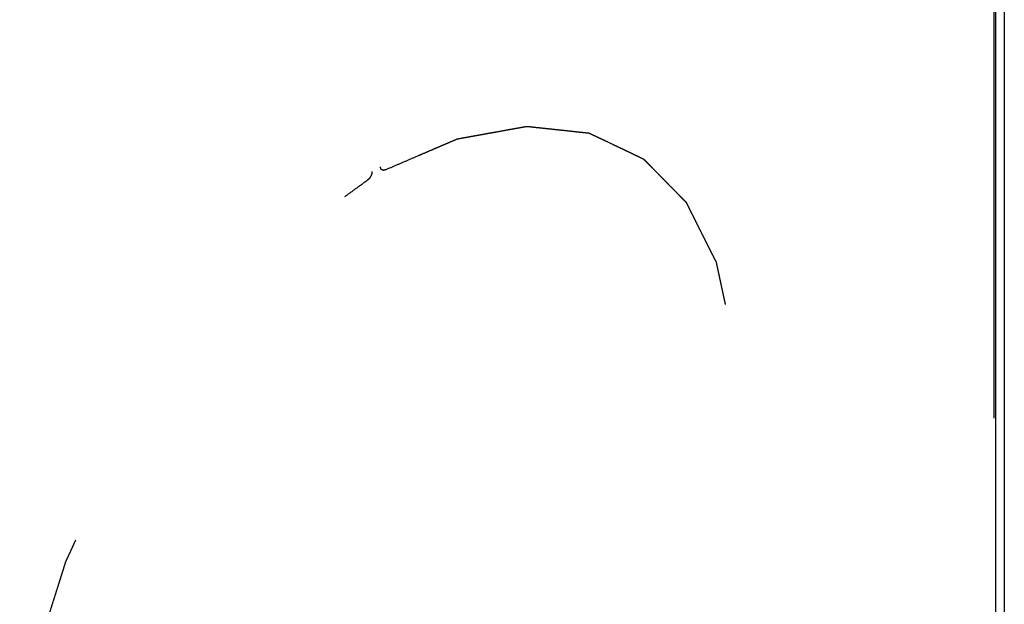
# Model space of a CAD drawing. Header units: inches. Extents: x 6 to 353, y 6 to 228.
# Tile 294 of 372: x 342.65 to 347.09, y 160.11 to 162.74. Entities that reach past the tile are written whole.
import ezdxf

# ---------------------------------------------------------------- set-up
doc = ezdxf.new("R2010")
doc.units = ezdxf.units.IN
doc.header["$LTSCALE"] = 19.946667
doc.header["$MEASUREMENT"] = 0
doc.linetypes.add('HIDDEN', pattern=[0.2, 0.1, -0.1])
doc.layers.get('0').update_dxf_attribs({"linetype": 'CONTINUOUS'})
doc.layers.add('05_ALL_CURVES', color=7, linetype='CONTINUOUS')
doc.layers.add('DEFAULT_2', color=7, linetype='HIDDEN')

msp = doc.modelspace()

# ---------------------------------------------------------------- linework, layer by layer
at = {"color": 7, "linetype": 'Continuous'}
for p, q in [((347.0496, 149.5069), (347.0496, 202.7836)), ((347.0874, 202.8028), (347.0874, 149.5595))]:
    msp.add_line(p, q, dxfattribs=at)
at = {"layer": '05_ALL_CURVES', "color": 7, "linetype": 'HIDDEN'}
for points, knots in [([(344.2988, 162.0668), (344.3156, 162.074), (344.3493, 162.0885), (344.3998, 162.1103), (344.4419, 162.1284), (344.4756, 162.1428), (344.5009, 162.1537), (344.5262, 162.1646), (344.5472, 162.1736), (344.5641, 162.1809), (344.5767, 162.1863), (344.5893, 162.1917), (344.5999, 162.1963), (344.6072, 162.1994), (344.6115, 162.2012), (344.6146, 162.2026), (344.6172, 162.2037), (344.6194, 162.2046), (344.6209, 162.2053), (344.6223, 162.2059), (344.6233, 162.206), (344.6243, 162.2062), (344.6256, 162.2065), (344.6276, 162.2068), (344.6302, 162.2073), (344.6342, 162.208), (344.6393, 162.209), (344.6455, 162.2101), (344.6536, 162.2115), (344.6639, 162.2134), (344.6761, 162.2156), (344.6884, 162.2178), (344.7047, 162.2207), (344.7251, 162.2244), (344.7496, 162.2288), (344.7741, 162.2333), (344.8068, 162.2391), (344.8395, 162.245), (344.868, 162.2502), (344.8844, 162.2531), (344.8946, 162.255), (344.9028, 162.2565), (344.9089, 162.2576), (344.915, 162.2587), (344.9201, 162.2596), (344.9242, 162.2603), (344.9273, 162.2609), (344.9303, 162.2614), (344.9329, 162.2619), (344.9345, 162.2622), (344.9353, 162.2623), (344.9358, 162.2624), (344.9364, 162.2624), (344.9371, 162.2623), (344.938, 162.2622), (344.9391, 162.2621), (344.9405, 162.2619), (344.9423, 162.2617), (344.9455, 162.2614), (344.9501, 162.2609), (344.9574, 162.2601), (344.9665, 162.2591), (344.9775, 162.2579), (344.9884, 162.2568), (344.9994, 162.2556), (345.014, 162.254), (345.0322, 162.2521), (345.0541, 162.2497), (345.0761, 162.2473), (345.098, 162.245), (345.1199, 162.2426), (345.1381, 162.2407), (345.1527, 162.2391), (345.1637, 162.2379), (345.1746, 162.2367), (345.1856, 162.2356), (345.1947, 162.2346), (345.202, 162.2338), (345.2066, 162.2333), (345.2098, 162.233), (345.2116, 162.2328), (345.213, 162.2326), (345.2141, 162.2325), (345.215, 162.2324), (345.2157, 162.2323), (345.2163, 162.2323), (345.2167, 162.2321), (345.2173, 162.2318), (345.2186, 162.2312), (345.2206, 162.2302), (345.223, 162.2291), (345.2254, 162.2279), (345.2286, 162.2264), (345.2325, 162.2245), (345.2373, 162.2222), (345.2421, 162.22), (345.2485, 162.2169), (345.2565, 162.2131), (345.2692, 162.207), (345.2916, 162.1964), (345.3171, 162.1843), (345.3426, 162.1721), (345.3618, 162.163), (345.3809, 162.1539), (345.3969, 162.1463), (345.4096, 162.1402), (345.4192, 162.1357), (345.4288, 162.1311), (345.4367, 162.1273), (345.4431, 162.1243), (345.4479, 162.122), (345.4519, 162.1201), (345.4551, 162.1186), (345.4571, 162.1176), (345.4587, 162.1169), (345.4597, 162.1164), (345.4605, 162.116), (345.4613, 162.1157), (345.462, 162.1148), (345.463, 162.1139), (345.4642, 162.1126), (345.4658, 162.1111), (345.4676, 162.1092), (345.4701, 162.1066), (345.4745, 162.1022), (345.4807, 162.0959), (345.4882, 162.0883), (345.4957, 162.0807), (345.5056, 162.0705), (345.5181, 162.0579), (345.533, 162.0427), (345.548, 162.0275), (345.5629, 162.0123), (345.5779, 161.9971), (345.5903, 161.9845), (345.6003, 161.9743), (345.6078, 161.9668), (345.6152, 161.9592), (345.6227, 161.9516), (345.6289, 161.9452), (345.6339, 161.9402), (345.6377, 161.9364), (345.6414, 161.9326), (345.6445, 161.9294), (345.647, 161.9269), (345.6486, 161.9253), (345.6498, 161.924), (345.6507, 161.9231), (345.6515, 161.9223), (345.6521, 161.9217), (345.6524, 161.9214), (345.6526, 161.9212), (345.6528, 161.9208), (345.653, 161.9204), (345.6534, 161.9196), (345.6539, 161.9185), (345.6546, 161.9172), (345.6555, 161.9155), (345.6566, 161.9133), (345.6584, 161.9097), (345.6606, 161.9053), (345.6632, 161.9), (345.6659, 161.8947), (345.6694, 161.8877), (345.6739, 161.8789), (345.6792, 161.8683), (345.6845, 161.8577), (345.6898, 161.8472), (345.6969, 161.8331), (345.7058, 161.8155), (345.7164, 161.7943), (345.727, 161.7732), (345.7377, 161.752), (345.7483, 161.7309), (345.7572, 161.7132), (345.7643, 161.6991), (345.7696, 161.6886), (345.7749, 161.678), (345.7793, 161.6692), (345.7824, 161.663), (345.7842, 161.6595), (345.7855, 161.6569), (345.7866, 161.6547), (345.7875, 161.6529), (345.7882, 161.6516), (345.7888, 161.6505), (345.7889, 161.6494), (345.7892, 161.6483), (345.7895, 161.647), (345.7899, 161.6449), (345.7905, 161.6422), (345.7914, 161.638), (345.7926, 161.6326), (345.794, 161.6263), (345.7958, 161.6178), (345.7981, 161.6071), (345.8009, 161.5944), (345.8036, 161.5816), (345.8073, 161.5646), (345.8119, 161.5433), (345.8174, 161.5178), (345.823, 161.4923), (345.8303, 161.4582), (345.8377, 161.4242), (345.8441, 161.3944), (345.8478, 161.3774), (345.8501, 161.3668), (345.852, 161.3583), (345.8533, 161.3519), (345.8547, 161.3455), (345.8559, 161.3402), (345.8568, 161.3359), (345.8575, 161.3327), (345.8582, 161.3295), (345.8588, 161.3269), (345.8591, 161.3252), (345.8593, 161.3244), (345.8594, 161.3238), (345.8594, 161.3231), (345.8594, 161.3221), (345.8595, 161.3209), (345.8595, 161.3193), (345.8595, 161.3175), (345.8595, 161.315), (345.8596, 161.3107), (345.8597, 161.3045), (345.8598, 161.2946), (345.8599, 161.2822), (345.8601, 161.2674), (345.8603, 161.2525), (345.8605, 161.2377), (345.8608, 161.2179), (345.8611, 161.1931), (345.8614, 161.1634), (345.8618, 161.1337), (345.8622, 161.104), (345.8626, 161.0743), (345.8629, 161.0496), (345.8631, 161.0298), (345.8633, 161.0149), (345.8635, 161.0001), (345.8637, 160.9852), (345.8638, 160.9728), (345.864, 160.9629), (345.864, 160.9567), (345.8641, 160.9524), (345.8641, 160.9499), (345.8642, 160.9481), (345.8642, 160.9465), (345.8642, 160.9453), (345.8642, 160.9444), (345.8642, 160.9436), (345.8641, 160.9429), (345.864, 160.9419), (345.8636, 160.9398), (345.8631, 160.9365), (345.8625, 160.9325), (345.8619, 160.9286), (345.8611, 160.9233), (345.8601, 160.9167), (345.8589, 160.9088), (345.8577, 160.9009), (345.8561, 160.8903), (345.8541, 160.8771), (345.8509, 160.856), (345.8453, 160.8191), (345.8389, 160.7769), (345.8325, 160.7347), (345.8277, 160.703), (345.8229, 160.6713), (345.8189, 160.645), (345.8157, 160.6239), (345.8133, 160.608), (345.8109, 160.5922), (345.8089, 160.579), (345.8073, 160.5684), (345.8061, 160.5605), (345.8049, 160.5526), (345.804, 160.5467), (345.8034, 160.5427), (345.8031, 160.5411), (345.8029, 160.5397), (345.8027, 160.5384), (345.8022, 160.5367), (345.8016, 160.5346), (345.8007, 160.5318), (345.7997, 160.5283), (345.7984, 160.5241), (345.7968, 160.5185), (345.7939, 160.5088), (345.7897, 160.4948), (345.783, 160.4724), (345.7747, 160.4445), (345.7647, 160.411), (345.7547, 160.3775), (345.7447, 160.344), (345.7314, 160.2993), (345.7147, 160.2434), (345.6947, 160.1763), (345.6813, 160.1317), (345.6747, 160.1093)], [0, 0, 0, 0, 0.015625, 0.03125, 0.046875, 0.054688, 0.0625, 0.070312, 0.078125, 0.082031, 0.085938, 0.089844, 0.09375, 0.095703, 0.09668, 0.097656, 0.098633, 0.099121, 0.099609, 0.100098, 0.100342, 0.100586, 0.101074, 0.101562, 0.102539, 0.103516, 0.105469, 0.107422, 0.109375, 0.113281, 0.117188, 0.121094, 0.125, 0.132812, 0.140625, 0.148438, 0.15625, 0.171875, 0.179688, 0.183594, 0.1875, 0.189453, 0.191406, 0.193359, 0.195312, 0.196289, 0.197266, 0.198242, 0.199219, 0.199707, 0.199829, 0.199951, 0.200195, 0.200439, 0.200684, 0.201172, 0.20166, 0.202148, 0.203125, 0.205078, 0.207031, 0.210938, 0.214844, 0.21875, 0.222656, 0.226562, 0.234375, 0.242188, 0.25, 0.257812, 0.265625, 0.273438, 0.277344, 0.28125, 0.285156, 0.289062, 0.292969, 0.294922, 0.296875, 0.297852, 0.29834, 0.298828, 0.299316, 0.299561, 0.299805, 0.300049, 0.300171, 0.300293, 0.300781, 0.301758, 0.302734, 0.303711, 0.304688, 0.306641, 0.308594, 0.310547, 0.3125, 0.316406, 0.320312, 0.328125, 0.34375, 0.351562, 0.359375, 0.367188, 0.375, 0.378906, 0.382812, 0.386719, 0.390625, 0.392578, 0.394531, 0.396484, 0.397461, 0.398438, 0.398926, 0.399414, 0.399658, 0.399902, 0.400391, 0.400879, 0.401367, 0.402344, 0.40332, 0.404297, 0.40625, 0.410156, 0.414062, 0.417969, 0.421875, 0.429688, 0.4375, 0.445312, 0.453125, 0.460938, 0.46875, 0.472656, 0.476562, 0.480469, 0.484375, 0.488281, 0.490234, 0.492188, 0.494141, 0.496094, 0.49707, 0.498047, 0.498535, 0.499023, 0.499512, 0.499756, 0.499878, 0.5, 0.500122, 0.500244, 0.500488, 0.500977, 0.501465, 0.501953, 0.50293, 0.503906, 0.505859, 0.507812, 0.509766, 0.511719, 0.515625, 0.519531, 0.523438, 0.527344, 0.53125, 0.539062, 0.546875, 0.554688, 0.5625, 0.570312, 0.578125, 0.582031, 0.585938, 0.589844, 0.59375, 0.595703, 0.59668, 0.597656, 0.598633, 0.599121, 0.599609, 0.600098, 0.600342, 0.600586, 0.601074, 0.601562, 0.602539, 0.603516, 0.605469, 0.607422, 0.609375, 0.613281, 0.617188, 0.621094, 0.625, 0.632812, 0.640625, 0.648438, 0.65625, 0.671875, 0.679688, 0.683594, 0.6875, 0.689453, 0.691406, 0.693359, 0.695312, 0.696289, 0.697266, 0.698242, 0.699219, 0.699707, 0.699829, 0.699951, 0.700195, 0.700439, 0.700684, 0.701172, 0.70166, 0.702148, 0.703125, 0.705078, 0.707031, 0.710938, 0.714844, 0.71875, 0.722656, 0.726562, 0.734375, 0.742188, 0.75, 0.757812, 0.765625, 0.773438, 0.777344, 0.78125, 0.785156, 0.789062, 0.792969, 0.794922, 0.796875, 0.797852, 0.79834, 0.798828, 0.799316, 0.799561, 0.799805, 0.800049, 0.800171, 0.800293, 0.800781, 0.801758, 0.802734, 0.803711, 0.804688, 0.806641, 0.808594, 0.810547, 0.8125, 0.816406, 0.820312, 0.828125, 0.84375, 0.851562, 0.859375, 0.867188, 0.875, 0.878906, 0.882812, 0.886719, 0.890625, 0.892578, 0.894531, 0.896484, 0.898438, 0.898926, 0.899414, 0.899658, 0.899902, 0.900391, 0.900879, 0.901367, 0.902344, 0.90332, 0.904297, 0.90625, 0.910156, 0.914062, 0.921875, 0.929688, 0.9375, 0.945312, 0.953125, 0.96875, 0.984375, 1, 1, 1, 1]), ([(344.2378, 162.0582), (344.2378, 162.0573), (344.2377, 162.056), (344.2375, 162.0542), (344.2374, 162.0531), (344.2374, 162.0523), (344.2371, 162.0513), (344.2369, 162.0501), (344.2365, 162.0487), (344.2362, 162.0476), (344.236, 162.0466), (344.2358, 162.0457), (344.2353, 162.0445), (344.2347, 162.0431), (344.234, 162.0412), (344.2333, 162.0393), (344.2322, 162.0375), (344.2315, 162.0361), (344.2307, 162.0348), (344.2297, 162.0329), (344.2284, 162.0313), (344.2272, 162.0296), (344.2263, 162.0284), (344.2255, 162.0274), (344.2248, 162.0267), (344.2242, 162.026), (344.2233, 162.0251), (344.2223, 162.0241), (344.2214, 162.0232), (344.2207, 162.0225), (344.22, 162.022), (344.2191, 162.0213), (344.2176, 162.0202), (344.2165, 162.0194), (344.2158, 162.0189)], [0, 0, 0, 0, 0.0625, 0.09375, 0.125, 0.140625, 0.15625, 0.1875, 0.21875, 0.25, 0.265625, 0.28125, 0.3125, 0.34375, 0.375, 0.4375, 0.46875, 0.5, 0.53125, 0.5625, 0.625, 0.65625, 0.6875, 0.71875, 0.734375, 0.75, 0.78125, 0.8125, 0.84375, 0.859375, 0.875, 0.90625, 0.9375, 1, 1, 1, 1]), ([(344.2988, 162.0668), (344.298, 162.0665), (344.2969, 162.066), (344.2955, 162.0654), (344.2947, 162.0651), (344.2941, 162.0649), (344.2937, 162.0647), (344.2933, 162.0646), (344.2928, 162.0646), (344.2921, 162.0645), (344.2913, 162.0644), (344.2904, 162.0642), (344.2897, 162.0641), (344.289, 162.064), (344.2883, 162.0642), (344.2873, 162.0644), (344.2864, 162.0645), (344.2856, 162.0647), (344.2851, 162.0648), (344.2848, 162.0648), (344.2846, 162.065), (344.2842, 162.0652), (344.2837, 162.0655), (344.2831, 162.0659), (344.2825, 162.0663), (344.2819, 162.0666), (344.2816, 162.0668), (344.2814, 162.067), (344.2812, 162.0672), (344.2808, 162.0677), (344.2804, 162.0683), (344.2798, 162.0691), (344.2793, 162.0699), (344.2787, 162.0705), (344.2785, 162.0712), (344.2783, 162.0718), (344.278, 162.0727), (344.2777, 162.0737), (344.2774, 162.0746), (344.2772, 162.0751), (344.2772, 162.0755), (344.2771, 162.0761), (344.277, 162.077), (344.2769, 162.0787), (344.2768, 162.0799), (344.2767, 162.0807)], [0, 0, 0, 0, 0.0625, 0.09375, 0.125, 0.132812, 0.140625, 0.15625, 0.171875, 0.1875, 0.21875, 0.25, 0.265625, 0.28125, 0.3125, 0.34375, 0.375, 0.40625, 0.421875, 0.429688, 0.4375, 0.453125, 0.46875, 0.5, 0.53125, 0.546875, 0.5625, 0.570312, 0.578125, 0.59375, 0.625, 0.65625, 0.6875, 0.71875, 0.734375, 0.75, 0.78125, 0.8125, 0.84375, 0.859375, 0.867188, 0.875, 0.90625, 0.9375, 1, 1, 1, 1]), ([(342.8399, 158.4726), (342.8333, 158.4869), (342.8202, 158.5155), (342.8005, 158.5584), (342.7841, 158.5942), (342.771, 158.6228), (342.7611, 158.6442), (342.7513, 158.6657), (342.7431, 158.6836), (342.7365, 158.6979), (342.7316, 158.7086), (342.7267, 158.7193), (342.7226, 158.7282), (342.7197, 158.7345), (342.7181, 158.7381), (342.7169, 158.7408), (342.7158, 158.743), (342.715, 158.7448), (342.7144, 158.7461), (342.7139, 158.7472), (342.7137, 158.7484), (342.7135, 158.7495), (342.7132, 158.7508), (342.7128, 158.753), (342.7123, 158.7558), (342.7115, 158.7602), (342.7104, 158.7657), (342.7092, 158.7724), (342.7075, 158.7812), (342.7055, 158.7923), (342.703, 158.8055), (342.7005, 158.8188), (342.6972, 158.8364), (342.6931, 158.8585), (342.6881, 158.885), (342.6832, 158.9115), (342.6766, 158.9469), (342.67, 158.9822), (342.6642, 159.0131), (342.6609, 159.0308), (342.6588, 159.0419), (342.6572, 159.0507), (342.6559, 159.0573), (342.6547, 159.0639), (342.6536, 159.0695), (342.6528, 159.0739), (342.6522, 159.0772), (342.6516, 159.0805), (342.6511, 159.0833), (342.6507, 159.0851), (342.6506, 159.0859), (342.6505, 159.0864), (342.6505, 159.0872), (342.6505, 159.0881), (342.6505, 159.0894), (342.6505, 159.0909), (342.6505, 159.0928), (342.6506, 159.0952), (342.6506, 159.0995), (342.6507, 159.1057), (342.6508, 159.1156), (342.6509, 159.1279), (342.651, 159.1427), (342.6512, 159.1575), (342.6513, 159.1723), (342.6515, 159.192), (342.6518, 159.2166), (342.6521, 159.2462), (342.6524, 159.2758), (342.6527, 159.3054), (342.653, 159.335), (342.6532, 159.3596), (342.6534, 159.3794), (342.6536, 159.3942), (342.6537, 159.409), (342.6539, 159.4237), (342.654, 159.4361), (342.6541, 159.4459), (342.6542, 159.4521), (342.6542, 159.4564), (342.6542, 159.4589), (342.6543, 159.4607), (342.6543, 159.4623), (342.6543, 159.4635), (342.6543, 159.4644), (342.6543, 159.4652), (342.6544, 159.4659), (342.6546, 159.4669), (342.655, 159.4691), (342.6555, 159.4725), (342.6562, 159.4765), (342.6569, 159.4806), (342.6579, 159.486), (342.659, 159.4927), (342.6604, 159.5008), (342.6618, 159.5089), (342.6636, 159.5198), (342.666, 159.5333), (342.6697, 159.5549), (342.6761, 159.5927), (342.6835, 159.636), (342.6909, 159.6792), (342.6965, 159.7116), (342.7021, 159.7441), (342.7067, 159.7711), (342.7104, 159.7927), (342.7132, 159.8089), (342.7159, 159.8251), (342.7182, 159.8387), (342.7201, 159.8495), (342.7215, 159.8576), (342.7229, 159.8657), (342.7239, 159.8718), (342.7246, 159.8758), (342.7249, 159.8775), (342.7251, 159.8789), (342.7253, 159.8802), (342.7259, 159.8819), (342.7265, 159.884), (342.7274, 159.8867), (342.7285, 159.8901), (342.7298, 159.8942), (342.7315, 159.8997), (342.7346, 159.9093), (342.7389, 159.923), (342.7458, 159.9449), (342.7545, 159.9723), (342.7649, 160.0051), (342.7752, 160.038), (342.7856, 160.0708), (342.796, 160.1037), (342.8064, 160.1365), (342.8168, 160.1694), (342.8255, 160.1968), (342.8324, 160.2187), (342.8376, 160.2351), (342.8419, 160.2488), (342.8454, 160.2598), (342.848, 160.268), (342.8506, 160.2762), (342.8527, 160.283), (342.8545, 160.2885), (342.8556, 160.2919), (342.8564, 160.2947), (342.8571, 160.2967), (342.8576, 160.2984), (342.858, 160.2996), (342.8582, 160.3003), (342.8584, 160.3008), (342.8586, 160.3013), (342.8589, 160.302), (342.8595, 160.3032), (342.8603, 160.3049), (342.8612, 160.307), (342.8625, 160.3098), (342.8641, 160.3132), (342.8666, 160.3187), (342.8697, 160.3256), (342.8735, 160.3338), (342.8773, 160.3421), (342.8824, 160.3531), (342.8887, 160.3669), (342.8962, 160.3834), (342.9063, 160.4054), (342.919, 160.4329), (342.9341, 160.4659), (342.9493, 160.4989), (342.9644, 160.532), (342.9796, 160.565), (342.9947, 160.598), (343.0098, 160.631), (343.0225, 160.6585), (343.0326, 160.6806), (343.0389, 160.6943), (343.0433, 160.7039), (343.0458, 160.7094), (343.0477, 160.7136), (343.0493, 160.717), (343.0506, 160.7198), (343.0515, 160.7218), (343.0523, 160.7236), (343.0531, 160.7248), (343.0539, 160.7261), (343.0548, 160.7277), (343.0572, 160.7315), (343.0607, 160.7373), (343.0654, 160.745), (343.0701, 160.7527), (343.0764, 160.7629), (343.0842, 160.7757), (343.0936, 160.7911), (343.1029, 160.8064), (343.1155, 160.8269), (343.1311, 160.8525), (343.1499, 160.8832), (343.1687, 160.9139), (343.1874, 160.9447), (343.2062, 160.9754), (343.225, 161.0061), (343.2437, 161.0368), (343.2594, 161.0624), (343.2703, 161.0804), (343.2766, 161.0906), (343.2805, 161.097), (343.2836, 161.1021), (343.286, 161.106), (343.2883, 161.1098), (343.2903, 161.113), (343.2917, 161.1152), (343.2924, 161.1165), (343.2933, 161.1177), (343.2945, 161.1192), (343.2964, 161.1215), (343.2987, 161.1245), (343.3024, 161.1291), (343.307, 161.135), (343.3144, 161.1444), (343.3237, 161.1562), (343.3348, 161.1702), (343.346, 161.1843), (343.3571, 161.1984), (343.3719, 161.2172), (343.3905, 161.2407), (343.4127, 161.2689), (343.435, 161.297), (343.4572, 161.3252), (343.4795, 161.3534), (343.498, 161.3769), (343.5128, 161.3957), (343.524, 161.4098), (343.5351, 161.4238), (343.5462, 161.4379), (343.5555, 161.4497), (343.5629, 161.4591), (343.5675, 161.4649), (343.5712, 161.4696), (343.5736, 161.4726), (343.5752, 161.4746), (343.5761, 161.4758), (343.5768, 161.4767), (343.5775, 161.4776), (343.5785, 161.4785), (343.5803, 161.4802), (343.5828, 161.4827), (343.5858, 161.4856), (343.5888, 161.4886), (343.5928, 161.4925), (343.5978, 161.4974), (343.6038, 161.5033), (343.6098, 161.5092), (343.6219, 161.5209), (343.6399, 161.5386), (343.664, 161.5621), (343.6881, 161.5856), (343.7121, 161.6092), (343.7362, 161.6327), (343.7603, 161.6562), (343.7843, 161.6798), (343.8044, 161.6994), (343.8204, 161.7151), (343.8325, 161.7268), (343.8445, 161.7386), (343.8545, 161.7484), (343.8626, 161.7563), (343.8686, 161.7621), (343.8746, 161.768), (343.8791, 161.7724), (343.8821, 161.7754), (343.8834, 161.7766), (343.8844, 161.7776), (343.8854, 161.7786), (343.8867, 161.7795), (343.8883, 161.7807), (343.8905, 161.7823), (343.8932, 161.7842), (343.8964, 161.7866), (343.9007, 161.7897), (343.9082, 161.7952), (343.919, 161.803), (343.9362, 161.8155), (343.9577, 161.8312), (343.9835, 161.8499), (344.0093, 161.8687), (344.0351, 161.8875), (344.0695, 161.9125), (344.1125, 161.9438), (344.1642, 161.9813), (344.1986, 162.0064), (344.2158, 162.0189)], [0, 0, 0, 0, 0.015625, 0.03125, 0.046875, 0.054688, 0.0625, 0.070312, 0.078125, 0.082031, 0.085938, 0.089844, 0.09375, 0.095703, 0.09668, 0.097656, 0.098633, 0.099121, 0.099609, 0.100098, 0.100342, 0.100586, 0.101074, 0.101562, 0.102539, 0.103516, 0.105469, 0.107422, 0.109375, 0.113281, 0.117188, 0.121094, 0.125, 0.132812, 0.140625, 0.148438, 0.15625, 0.171875, 0.179688, 0.183594, 0.1875, 0.189453, 0.191406, 0.193359, 0.195312, 0.196289, 0.197266, 0.198242, 0.199219, 0.199707, 0.199829, 0.199951, 0.200195, 0.200439, 0.200684, 0.201172, 0.20166, 0.202148, 0.203125, 0.205078, 0.207031, 0.210938, 0.214844, 0.21875, 0.222656, 0.226562, 0.234375, 0.242188, 0.25, 0.257812, 0.265625, 0.273438, 0.277344, 0.28125, 0.285156, 0.289062, 0.292969, 0.294922, 0.296875, 0.297852, 0.29834, 0.298828, 0.299316, 0.299561, 0.299805, 0.300049, 0.300171, 0.300293, 0.300781, 0.301758, 0.302734, 0.303711, 0.304688, 0.306641, 0.308594, 0.310547, 0.3125, 0.316406, 0.320312, 0.328125, 0.34375, 0.351562, 0.359375, 0.367188, 0.375, 0.378906, 0.382812, 0.386719, 0.390625, 0.392578, 0.394531, 0.396484, 0.398438, 0.398926, 0.399414, 0.399658, 0.399902, 0.400391, 0.400879, 0.401367, 0.402344, 0.40332, 0.404297, 0.40625, 0.410156, 0.414062, 0.421875, 0.429688, 0.4375, 0.445312, 0.453125, 0.460938, 0.46875, 0.476562, 0.480469, 0.484375, 0.488281, 0.490234, 0.492188, 0.494141, 0.496094, 0.49707, 0.498047, 0.498535, 0.499023, 0.499512, 0.499756, 0.499878, 0.5, 0.500122, 0.500244, 0.500488, 0.500977, 0.501465, 0.501953, 0.50293, 0.503906, 0.505859, 0.507812, 0.509766, 0.511719, 0.515625, 0.519531, 0.523438, 0.53125, 0.539062, 0.546875, 0.554688, 0.5625, 0.570312, 0.578125, 0.585938, 0.589844, 0.59375, 0.595703, 0.59668, 0.597656, 0.598633, 0.599121, 0.599609, 0.600098, 0.600342, 0.600586, 0.601074, 0.601562, 0.603516, 0.605469, 0.607422, 0.609375, 0.613281, 0.617188, 0.621094, 0.625, 0.632812, 0.640625, 0.648438, 0.65625, 0.664062, 0.671875, 0.679688, 0.6875, 0.691406, 0.693359, 0.695312, 0.696289, 0.697266, 0.698242, 0.699219, 0.699707, 0.699951, 0.700195, 0.700684, 0.701172, 0.702148, 0.703125, 0.705078, 0.707031, 0.710938, 0.714844, 0.71875, 0.722656, 0.726562, 0.734375, 0.742188, 0.75, 0.757812, 0.765625, 0.773438, 0.777344, 0.78125, 0.785156, 0.789062, 0.792969, 0.794922, 0.796875, 0.797852, 0.798828, 0.799316, 0.799561, 0.799805, 0.800049, 0.800293, 0.800781, 0.801758, 0.802734, 0.803711, 0.804688, 0.806641, 0.808594, 0.810547, 0.8125, 0.820312, 0.828125, 0.835938, 0.84375, 0.851562, 0.859375, 0.867188, 0.875, 0.878906, 0.882812, 0.886719, 0.890625, 0.892578, 0.894531, 0.896484, 0.898438, 0.898926, 0.899414, 0.899658, 0.899902, 0.900391, 0.900879, 0.901367, 0.902344, 0.90332, 0.904297, 0.90625, 0.910156, 0.914062, 0.921875, 0.929688, 0.9375, 0.945312, 0.953125, 0.96875, 0.984375, 1, 1, 1, 1])]:
    msp.add_open_spline(points, degree=3, knots=knots, dxfattribs=at)
at = {"layer": 'DEFAULT_2', "color": 7, "linetype": 'HIDDEN'}
msp.add_line((347.0404, 202.8363), (347.0404, 149.5595), dxfattribs=at)

doc.saveas('drawing.dxf')
